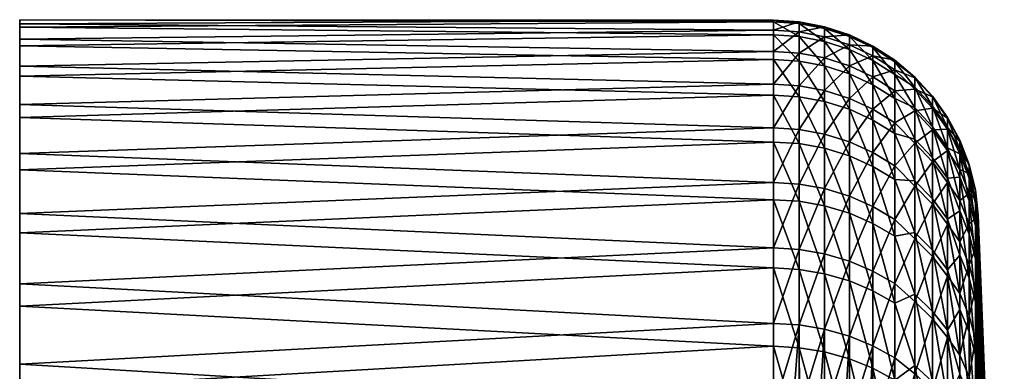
# Model space of a CAD drawing. Header units: metres. Extents: x -22 to 72, y -237 to 23.
# Tile 363 of 363: x 61.7 to 71.3, y 17.57 to 21. Entities that reach past the tile are written whole.
import ezdxf

# ---------------------------------------------------------------- set-up
doc = ezdxf.new("R2010")
doc.units = ezdxf.units.M
doc.layers.add('solid_509588_MEDIA_SW0001', color=7, linetype='CONTINUOUS')

msp = doc.modelspace()

# ---------------------------------------------------------------- linework, layer by layer
at = {"layer": 'solid_509588_MEDIA_SW0001'}
for points in [[(61.700001, 20.998787, 84.27729), (61.700001, 7.00271, 104.298019), (61.700001, 20.959045, 85.810783)], [(61.700001, 13.696838, 94.09063), (61.700001, 7.00271, 104.298019), (61.700001, 20.998787, 84.27729)], [(69.046227, 20.992691, 85.053978), (61.700001, 20.998787, 84.27729), (61.700001, 20.959045, 85.810783)], [(69.046227, 20.977127, 83.520134), (61.700001, 20.926592, 82.745644), (61.700001, 20.998787, 84.27729)], [(61.700001, 14.390356, 93.014755), (61.700001, 20.998787, 84.27729), (61.700001, 20.926592, 82.745644)], [(69.046227, 20.992691, 85.053978), (69.046227, 20.977127, 83.520134), (61.700001, 20.998787, 84.27729)], [(61.700001, 14.390356, 93.014755), (61.700001, 13.696838, 94.09063), (61.700001, 20.998787, 84.27729)], [(69.046227, 20.896252, 86.584869), (69.046227, 20.992691, 85.053978), (61.700001, 20.959045, 85.810783)], [(69.046227, 20.977127, 83.520134), (69.046227, 20.84964, 81.991516), (61.700001, 20.926592, 82.745644)], [(61.700001, 20.959045, 85.810783), (61.700001, 7.00271, 104.298019), (61.700001, 8.427972, 103.734604)], [(61.700001, 20.959045, 85.810783), (61.700001, 8.427972, 103.734604), (61.700001, 20.807692, 87.335556)], [(69.046227, 20.896252, 86.584869), (61.700001, 20.959045, 85.810783), (61.700001, 20.807692, 87.335556)], [(69.046227, 20.84964, 81.991516), (61.700001, 20.742964, 81.22438), (61.700001, 20.926592, 82.745644)], [(61.700001, 15.951893, 89.511971), (61.700001, 20.926592, 82.745644), (61.700001, 20.742964, 81.22438)], [(61.700001, 15.000523, 91.887001), (61.700001, 14.390356, 93.014755), (61.700001, 20.926592, 82.745644)], [(61.700001, 15.521962, 90.717125), (61.700001, 15.000523, 91.887001), (61.700001, 20.926592, 82.745644)], [(61.700001, 15.951893, 89.511971), (61.700001, 15.521962, 90.717125), (61.700001, 20.926592, 82.745644)], [(69.296867, 20.961376, 83.520866), (69.046227, 20.977127, 83.520134), (69.046227, 20.992691, 85.053978)], [(69.296867, 20.976931, 85.053558), (69.046227, 20.992691, 85.053978), (69.046227, 20.896252, 86.584869)], [(69.296867, 20.976931, 85.053558), (69.296867, 20.961376, 83.520866), (69.046227, 20.992691, 85.053978)], [(69.296867, 20.833986, 81.993393), (69.046227, 20.84964, 81.991516), (69.046227, 20.977127, 83.520134)], [(69.296867, 20.961376, 83.520866), (69.296867, 20.833986, 81.993393), (69.046227, 20.977127, 83.520134)], [(69.296867, 20.880562, 86.583298), (69.296867, 20.976931, 85.053558), (69.046227, 20.896252, 86.584869)], [(69.546257, 20.913679, 83.523094), (69.296867, 20.961376, 83.520866), (69.296867, 20.976931, 85.053558)], [(69.546257, 20.929197, 85.052299), (69.296867, 20.976931, 85.053558), (69.296867, 20.880562, 86.583298)], [(69.546257, 20.929197, 85.052299), (69.546257, 20.913679, 83.523094), (69.296867, 20.976931, 85.053558)], [(69.546257, 20.786577, 81.9991), (69.296867, 20.833986, 81.993393), (69.296867, 20.961376, 83.520866)], [(69.546257, 20.913679, 83.523094), (69.546257, 20.786577, 81.9991), (69.296867, 20.961376, 83.520866)], [(69.546257, 20.833048, 86.57856), (69.546257, 20.929197, 85.052299), (69.296867, 20.880562, 86.583298)], [(69.78759, 20.834801, 83.526779), (69.546257, 20.913679, 83.523094), (69.546257, 20.929197, 85.052299)], [(69.78759, 20.85026, 85.050217), (69.546257, 20.929197, 85.052299), (69.546257, 20.833048, 86.57856)], [(69.78759, 20.85026, 85.050217), (69.78759, 20.834801, 83.526779), (69.546257, 20.929197, 85.052299)], [(69.046227, 20.68832, 88.10463), (69.046227, 20.896252, 86.584869), (61.700001, 20.807692, 87.335556)], [(69.046227, 20.84964, 81.991516), (69.046227, 20.61091, 80.47628), (61.700001, 20.742964, 81.22438)], [(69.296867, 20.880562, 86.583298), (69.046227, 20.896252, 86.584869), (69.046227, 20.68832, 88.10463)], [(69.296867, 20.672787, 88.101929), (69.296867, 20.880562, 86.583298), (69.046227, 20.68832, 88.10463)], [(69.296867, 20.595436, 80.479301), (69.046227, 20.61091, 80.47628), (69.046227, 20.84964, 81.991516)], [(69.296867, 20.833986, 81.993393), (69.296867, 20.595436, 80.479301), (69.046227, 20.84964, 81.991516)], [(69.546257, 20.833048, 86.57856), (69.296867, 20.880562, 86.583298), (69.296867, 20.672787, 88.101929)], [(69.546257, 20.548571, 80.488449), (69.296867, 20.595436, 80.479301), (69.296867, 20.833986, 81.993393)], [(69.546257, 20.786577, 81.9991), (69.546257, 20.548571, 80.488449), (69.296867, 20.833986, 81.993393)], [(69.546257, 20.625746, 88.093727), (69.546257, 20.833048, 86.57856), (69.296867, 20.672787, 88.101929)], [(69.78759, 20.708179, 82.00853), (69.546257, 20.786577, 81.9991), (69.546257, 20.913679, 83.523094)], [(69.78759, 20.834801, 83.526779), (69.78759, 20.708179, 82.00853), (69.546257, 20.913679, 83.523094)], [(69.78759, 20.754475, 86.570724), (69.78759, 20.85026, 85.050217), (69.546257, 20.833048, 86.57856)], [(69.78759, 20.754475, 86.570724), (69.546257, 20.833048, 86.57856), (69.546257, 20.625746, 88.093727)], [(70.016975, 20.726013, 83.53186), (69.78759, 20.834801, 83.526779), (69.78759, 20.85026, 85.050217)], [(70.016975, 20.741392, 85.047348), (69.78759, 20.85026, 85.050217), (69.78759, 20.754475, 86.570724)], [(70.016975, 20.741392, 85.047348), (70.016975, 20.726013, 83.53186), (69.78759, 20.85026, 85.050217)], [(70.016975, 20.600052, 82.021538), (69.78759, 20.708179, 82.00853), (69.78759, 20.834801, 83.526779)], [(70.016975, 20.726013, 83.53186), (70.016975, 20.600052, 82.021538), (69.78759, 20.834801, 83.526779)], [(61.700001, 20.807692, 87.335556), (61.700001, 8.427972, 103.734604), (61.700001, 9.80862, 103.068512)], [(61.700001, 20.807692, 87.335556), (61.700001, 9.80862, 103.068512), (61.700001, 20.545227, 88.846558)], [(69.046227, 20.68832, 88.10463), (61.700001, 20.807692, 87.335556), (61.700001, 20.545227, 88.846558)], [(69.046227, 20.61091, 80.47628), (61.700001, 20.448444, 79.718742), (61.700001, 20.742964, 81.22438)], [(61.700001, 16.530258, 87.016876), (61.700001, 20.742964, 81.22438), (61.700001, 20.448444, 79.718742)], [(61.700001, 16.289038, 88.274925), (61.700001, 15.951893, 89.511971), (61.700001, 20.742964, 81.22438)], [(61.700001, 16.530258, 87.016876), (61.700001, 16.289038, 88.274925), (61.700001, 20.742964, 81.22438)], [(69.78759, 20.471069, 80.503578), (69.546257, 20.548571, 80.488449), (69.546257, 20.786577, 81.9991)], [(69.78759, 20.708179, 82.00853), (69.78759, 20.471069, 80.503578), (69.546257, 20.786577, 81.9991)], [(69.78759, 20.547955, 88.080177), (69.78759, 20.754475, 86.570724), (69.546257, 20.625746, 88.093727)], [(70.016975, 20.646107, 86.559906), (69.78759, 20.754475, 86.570724), (69.78759, 20.547955, 88.080177)], [(70.016975, 20.646107, 86.559906), (70.016975, 20.741392, 85.047348), (69.78759, 20.754475, 86.570724)], [(70.230705, 20.589071, 83.538254), (70.016975, 20.726013, 83.53186), (70.016975, 20.741392, 85.047348)], [(70.230705, 20.604347, 85.043732), (70.016975, 20.741392, 85.047348), (70.016975, 20.646107, 86.559906)], [(70.230705, 20.604347, 85.043732), (70.230705, 20.589071, 83.538254), (70.016975, 20.741392, 85.047348)], [(69.046227, 20.370008, 89.605171), (69.046227, 20.68832, 88.10463), (61.700001, 20.545227, 88.846558)], [(69.296867, 20.672787, 88.101929), (69.046227, 20.68832, 88.10463), (69.046227, 20.370008, 89.605171)], [(69.296867, 20.354715, 89.601334), (69.296867, 20.672787, 88.101929), (69.046227, 20.370008, 89.605171)], [(69.546257, 20.625746, 88.093727), (69.296867, 20.672787, 88.101929), (69.296867, 20.354715, 89.601334)], [(70.016975, 20.364182, 80.524445), (69.78759, 20.471069, 80.503578), (69.78759, 20.708179, 82.00853)], [(70.016975, 20.600052, 82.021538), (70.016975, 20.364182, 80.524445), (69.78759, 20.708179, 82.00853)], [(70.016975, 20.440664, 88.061485), (70.016975, 20.646107, 86.559906), (69.78759, 20.547955, 88.080177)], [(70.230705, 20.463942, 82.037918), (70.016975, 20.600052, 82.021538), (70.016975, 20.726013, 83.53186)], [(70.230705, 20.589071, 83.538254), (70.230705, 20.463942, 82.037918), (70.016975, 20.726013, 83.53186)], [(70.230705, 20.509691, 86.546295), (70.016975, 20.646107, 86.559906), (70.016975, 20.440664, 88.061485)], [(70.230705, 20.509691, 86.546295), (70.230705, 20.604347, 85.043732), (70.016975, 20.646107, 86.559906)], [(69.046227, 20.61091, 80.47628), (69.046227, 20.262215, 78.982513), (61.700001, 20.448444, 79.718742)], [(61.700001, 20.545227, 88.846558), (61.700001, 9.80862, 103.068512), (61.700001, 11.138184, 102.302811)], [(61.700001, 20.545227, 88.846558), (61.700001, 11.138184, 102.302811), (61.700001, 20.173166, 90.334618)], [(69.046227, 20.370008, 89.605171), (61.700001, 20.545227, 88.846558), (61.700001, 20.173166, 90.334618)], [(69.296867, 20.247002, 78.986656), (69.046227, 20.262215, 78.982513), (69.046227, 20.61091, 80.47628)], [(69.296867, 20.595436, 80.479301), (69.296867, 20.247002, 78.986656), (69.046227, 20.61091, 80.47628)], [(69.546257, 20.308397, 89.589729), (69.546257, 20.625746, 88.093727), (69.296867, 20.354715, 89.601334)], [(69.546257, 20.20093, 78.999199), (69.296867, 20.247002, 78.986656), (69.296867, 20.595436, 80.479301)], [(69.546257, 20.548571, 80.488449), (69.546257, 20.20093, 78.999199), (69.296867, 20.595436, 80.479301)], [(69.78759, 20.547955, 88.080177), (69.546257, 20.625746, 88.093727), (69.546257, 20.308397, 89.589729)], [(69.78759, 20.124739, 79.019951), (69.546257, 20.20093, 78.999199), (69.546257, 20.548571, 80.488449)], [(69.78759, 20.471069, 80.503578), (69.78759, 20.124739, 79.019951), (69.546257, 20.548571, 80.488449)], [(69.78759, 20.231802, 89.570526), (69.78759, 20.547955, 88.080177), (69.546257, 20.308397, 89.589729)], [(70.016975, 20.440664, 88.061485), (69.78759, 20.547955, 88.080177), (69.78759, 20.231802, 89.570526)], [(70.230705, 20.22963, 80.550713), (70.016975, 20.364182, 80.524445), (70.016975, 20.600052, 82.021538)], [(70.230705, 20.463942, 82.037918), (70.230705, 20.22963, 80.550713), (70.016975, 20.600052, 82.021538)], [(70.425346, 20.438156, 83.851212), (70.230705, 20.589071, 83.538254), (70.230705, 20.604347, 85.043732)], [(70.425346, 20.432367, 85.310905), (70.230705, 20.604347, 85.043732), (70.230705, 20.509691, 86.546295)], [(70.425346, 20.432367, 85.310905), (70.425346, 20.438156, 83.851212), (70.230705, 20.604347, 85.043732)], [(70.425346, 20.339798, 82.394821), (70.230705, 20.463942, 82.037918), (70.230705, 20.589071, 83.538254)], [(70.425346, 20.438156, 83.851212), (70.425346, 20.339798, 82.394821), (70.230705, 20.589071, 83.538254)], [(69.046227, 20.262215, 78.982513), (61.700001, 20.045103, 78.239517), (61.700001, 20.448444, 79.718742)], [(61.700001, 16.720684, 84.464165), (61.700001, 20.448444, 79.718742), (61.700001, 20.045103, 78.239517)], [(61.700001, 16.674311, 85.745224), (61.700001, 16.530258, 87.016876), (61.700001, 20.448444, 79.718742)], [(61.700001, 16.720684, 84.464165), (61.700001, 16.674311, 85.745224), (61.700001, 20.448444, 79.718742)], [(70.016975, 20.019659, 79.048561), (69.78759, 20.124739, 79.019951), (69.78759, 20.471069, 80.503578)], [(70.016975, 20.364182, 80.524445), (70.016975, 20.019659, 79.048561), (69.78759, 20.471069, 80.503578)], [(70.230705, 20.305607, 88.037949), (70.230705, 20.509691, 86.546295), (70.016975, 20.440664, 88.061485)], [(70.425346, 20.322458, 86.766472), (70.230705, 20.509691, 86.546295), (70.230705, 20.305607, 88.037949)], [(70.425346, 20.322458, 86.766472), (70.425346, 20.432367, 85.310905), (70.230705, 20.509691, 86.546295)], [(70.425346, 20.137794, 80.949165), (70.230705, 20.22963, 80.550713), (70.230705, 20.463942, 82.037918)], [(70.425346, 20.339798, 82.394821), (70.425346, 20.137794, 80.949165), (70.230705, 20.463942, 82.037918)], [(69.046227, 19.943014, 91.078461), (69.046227, 20.370008, 89.605171), (61.700001, 20.173166, 90.334618)], [(69.296867, 20.354715, 89.601334), (69.046227, 20.370008, 89.605171), (69.046227, 19.943014, 91.078461)], [(69.296867, 19.92804, 91.073524), (69.296867, 20.354715, 89.601334), (69.046227, 19.943014, 91.078461)], [(69.546257, 20.308397, 89.589729), (69.296867, 20.354715, 89.601334), (69.296867, 19.92804, 91.073524)], [(70.016975, 20.126163, 89.544052), (70.016975, 20.440664, 88.061485), (69.78759, 20.231802, 89.570526)], [(70.230705, 20.305607, 88.037949), (70.016975, 20.440664, 88.061485), (70.016975, 20.126163, 89.544052)], [(70.230705, 19.887383, 79.084579), (70.016975, 20.019659, 79.048561), (70.016975, 20.364182, 80.524445)], [(70.230705, 20.22963, 80.550713), (70.230705, 19.887383, 79.084579), (70.016975, 20.364182, 80.524445)], [(70.597763, 20.154373, 82.414017), (70.425346, 20.339798, 82.394821), (70.425346, 20.438156, 83.851212)], [(70.597763, 20.251835, 83.857124), (70.425346, 20.438156, 83.851212), (70.425346, 20.432367, 85.310905)], [(70.597763, 20.251835, 83.857124), (70.597763, 20.154373, 82.414017), (70.425346, 20.438156, 83.851212)], [(70.597763, 20.246098, 85.303513), (70.425346, 20.432367, 85.310905), (70.425346, 20.322458, 86.766472)], [(70.597763, 20.246098, 85.303513), (70.597763, 20.251835, 83.857124), (70.425346, 20.432367, 85.310905)], [(69.046227, 20.262215, 78.982513), (69.046227, 19.80541, 77.518188), (61.700001, 20.045103, 78.239517)], [(69.296867, 19.790539, 77.52343), (69.046227, 19.80541, 77.518188), (69.046227, 20.262215, 78.982513)], [(69.296867, 20.247002, 78.986656), (69.296867, 19.790539, 77.52343), (69.046227, 20.262215, 78.982513)], [(69.546257, 19.882694, 91.058563), (69.546257, 20.308397, 89.589729), (69.296867, 19.92804, 91.073524)], [(69.78759, 20.231802, 89.570526), (69.546257, 20.308397, 89.589729), (69.546257, 19.882694, 91.058563)], [(70.230705, 19.993183, 89.510727), (70.230705, 20.305607, 88.037949), (70.016975, 20.126163, 89.544052)], [(70.425346, 20.10899, 88.21048), (70.425346, 20.322458, 86.766472), (70.230705, 20.305607, 88.037949)], [(70.425346, 20.10899, 88.21048), (70.230705, 20.305607, 88.037949), (70.230705, 19.993183, 89.510727)], [(70.597763, 19.95421, 80.981537), (70.425346, 20.137794, 80.949165), (70.425346, 20.339798, 82.394821)], [(70.597763, 20.154373, 82.414017), (70.597763, 19.95421, 80.981537), (70.425346, 20.339798, 82.394821)], [(70.597763, 20.13719, 86.745804), (70.425346, 20.322458, 86.766472), (70.425346, 20.10899, 88.21048)], [(70.597763, 20.13719, 86.745804), (70.597763, 20.246098, 85.303513), (70.425346, 20.322458, 86.766472)], [(70.745163, 19.948711, 82.435303), (70.597763, 20.154373, 82.414017), (70.597763, 20.251835, 83.857124)], [(70.745163, 20.045179, 83.863686), (70.597763, 20.251835, 83.857124), (70.597763, 20.246098, 85.303513)], [(70.745163, 20.045179, 83.863686), (70.745163, 19.948711, 82.435303), (70.597763, 20.251835, 83.857124)], [(61.700001, 20.173166, 90.334618), (61.700001, 11.138184, 102.302811), (61.700001, 12.406618, 101.443329)], [(61.700001, 20.173166, 90.334618), (61.700001, 12.406618, 101.443329), (61.700001, 19.694164, 91.789749)], [(69.046227, 19.943014, 91.078461), (61.700001, 20.173166, 90.334618), (61.700001, 19.694164, 91.789749)], [(69.546257, 19.745506, 77.539299), (69.296867, 19.790539, 77.52343), (69.296867, 20.247002, 78.986656)], [(69.546257, 20.20093, 78.999199), (69.546257, 19.745506, 77.539299), (69.296867, 20.247002, 78.986656)], [(69.78759, 19.807705, 91.033829), (69.78759, 20.231802, 89.570526), (69.546257, 19.882694, 91.058563)], [(69.78759, 19.671034, 77.565552), (69.546257, 19.745506, 77.539299), (69.546257, 20.20093, 78.999199)], [(69.78759, 20.124739, 79.019951), (69.78759, 19.671034, 77.565552), (69.546257, 20.20093, 78.999199)], [(70.016975, 20.126163, 89.544052), (69.78759, 20.231802, 89.570526), (69.78759, 19.807705, 91.033829)], [(70.425346, 19.833172, 79.521599), (70.230705, 19.887383, 79.084579), (70.230705, 20.22963, 80.550713)], [(70.425346, 20.137794, 80.949165), (70.425346, 19.833172, 79.521599), (70.230705, 20.22963, 80.550713)], [(70.745163, 20.039499, 85.295319), (70.597763, 20.246098, 85.303513), (70.597763, 20.13719, 86.745804)], [(70.745163, 20.039499, 85.295319), (70.745163, 20.045179, 83.863686), (70.597763, 20.246098, 85.303513)], [(70.745163, 19.750591, 81.017441), (70.597763, 19.95421, 80.981537), (70.597763, 20.154373, 82.414017)], [(70.745163, 19.948711, 82.435303), (70.745163, 19.750591, 81.017441), (70.597763, 20.154373, 82.414017)], [(70.016975, 19.704281, 90.999718), (70.016975, 20.126163, 89.544052), (69.78759, 19.807705, 91.033829)], [(70.016975, 19.568323, 77.601761), (69.78759, 19.671034, 77.565552), (69.78759, 20.124739, 79.019951)], [(70.016975, 20.019659, 79.048561), (70.016975, 19.568323, 77.601761), (69.78759, 20.124739, 79.019951)], [(70.230705, 19.993183, 89.510727), (70.016975, 20.126163, 89.544052), (70.016975, 19.704281, 90.999718)], [(70.425346, 19.793053, 89.63559), (70.425346, 20.10899, 88.21048), (70.230705, 19.993183, 89.510727)], [(70.597763, 19.652365, 79.566978), (70.425346, 19.833172, 79.521599), (70.425346, 20.137794, 80.949165)], [(70.597763, 19.95421, 80.981537), (70.597763, 19.652365, 79.566978), (70.425346, 20.137794, 80.949165)], [(70.597763, 19.925669, 88.176659), (70.597763, 20.13719, 86.745804), (70.425346, 20.10899, 88.21048)], [(70.597763, 19.925669, 88.176659), (70.425346, 20.10899, 88.21048), (70.425346, 19.793053, 89.63559)], [(70.745163, 19.931704, 86.722893), (70.597763, 20.13719, 86.745804), (70.597763, 19.925669, 88.176659)], [(70.745163, 19.931704, 86.722893), (70.745163, 20.039499, 85.295319), (70.597763, 20.13719, 86.745804)], [(69.046227, 19.80541, 77.518188), (61.700001, 19.535343, 76.794769), (61.700001, 20.045103, 78.239517)], [(61.700001, 16.519432, 81.913048), (61.700001, 20.045103, 78.239517), (61.700001, 19.535343, 76.794769)], [(61.700001, 16.668865, 83.183853), (61.700001, 16.720684, 84.464165), (61.700001, 20.045103, 78.239517)], [(61.700001, 16.519432, 81.913048), (61.700001, 16.668865, 83.183853), (61.700001, 20.045103, 78.239517)], [(70.230705, 19.43903, 77.647339), (70.016975, 19.568323, 77.601761), (70.016975, 20.019659, 79.048561)], [(70.230705, 19.887383, 79.084579), (70.230705, 19.43903, 77.647339), (70.016975, 20.019659, 79.048561)], [(70.230705, 19.574087, 90.956772), (70.230705, 19.993183, 89.510727), (70.016975, 19.704281, 90.999718)], [(70.425346, 19.793053, 89.63559), (70.230705, 19.993183, 89.510727), (70.230705, 19.574087, 90.956772)], [(70.865181, 19.809906, 83.574654), (70.745163, 19.948711, 82.435303), (70.745163, 20.045179, 83.863686)], [(70.865181, 19.824604, 85.023155), (70.745163, 20.045179, 83.863686), (70.745163, 20.039499, 85.295319)], [(70.865181, 19.824604, 85.023155), (70.865181, 19.809906, 83.574654), (70.745163, 20.045179, 83.863686)], [(70.865181, 19.73353, 86.468857), (70.745163, 20.039499, 85.295319), (70.745163, 19.931704, 86.722893)], [(70.865181, 19.73353, 86.468857), (70.865181, 19.824604, 85.023155), (70.745163, 20.039499, 85.295319)], [(69.046227, 19.409615, 92.516663), (69.046227, 19.943014, 91.078461), (61.700001, 19.694164, 91.789749)], [(69.296867, 19.92804, 91.073524), (69.046227, 19.943014, 91.078461), (69.046227, 19.409615, 92.516663)], [(69.296867, 19.395042, 92.510643), (69.296867, 19.92804, 91.073524), (69.046227, 19.409615, 92.516663)], [(69.546257, 19.882694, 91.058563), (69.296867, 19.92804, 91.073524), (69.296867, 19.395042, 92.510643)], [(69.546257, 19.350908, 92.492416), (69.546257, 19.882694, 91.058563), (69.296867, 19.395042, 92.510643)], [(69.78759, 19.807705, 91.033829), (69.546257, 19.882694, 91.058563), (69.546257, 19.350908, 92.492416)], [(70.425346, 19.427483, 78.1194), (70.230705, 19.43903, 77.647339), (70.230705, 19.887383, 79.084579)], [(70.425346, 19.833172, 79.521599), (70.425346, 19.427483, 78.1194), (70.230705, 19.887383, 79.084579)], [(70.597763, 19.61261, 89.588768), (70.597763, 19.925669, 88.176659), (70.425346, 19.793053, 89.63559)], [(70.745163, 19.451826, 79.617317), (70.597763, 19.652365, 79.566978), (70.597763, 19.95421, 80.981537)], [(70.745163, 19.750591, 81.017441), (70.745163, 19.451826, 79.617317), (70.597763, 19.95421, 80.981537)], [(70.745163, 19.722342, 88.139137), (70.745163, 19.931704, 86.722893), (70.597763, 19.925669, 88.176659)], [(70.745163, 19.722342, 88.139137), (70.597763, 19.925669, 88.176659), (70.597763, 19.61261, 89.588768)], [(70.865181, 19.689512, 82.131088), (70.745163, 19.750591, 81.017441), (70.745163, 19.948711, 82.435303)], [(70.865181, 19.809906, 83.574654), (70.865181, 19.689512, 82.131088), (70.745163, 19.948711, 82.435303)], [(70.865181, 19.537169, 87.90406), (70.745163, 19.931704, 86.722893), (70.745163, 19.722342, 88.139137)], [(70.865181, 19.537169, 87.90406), (70.865181, 19.73353, 86.468857), (70.745163, 19.931704, 86.722893)], [(69.046227, 19.80541, 77.518188), (69.046227, 19.242935, 76.09111), (61.700001, 19.535343, 76.794769)], [(69.296867, 19.228487, 76.09742), (69.046227, 19.242935, 76.09111), (69.046227, 19.80541, 77.518188)], [(69.296867, 19.790539, 77.52343), (69.296867, 19.228487, 76.09742), (69.046227, 19.80541, 77.518188)], [(69.546257, 19.184732, 76.116539), (69.296867, 19.228487, 76.09742), (69.296867, 19.790539, 77.52343)], [(69.546257, 19.745506, 77.539299), (69.546257, 19.184732, 76.116539), (69.296867, 19.790539, 77.52343)], [(69.78759, 19.277924, 92.462273), (69.78759, 19.807705, 91.033829), (69.546257, 19.350908, 92.492416)], [(70.016975, 19.704281, 90.999718), (69.78759, 19.807705, 91.033829), (69.78759, 19.277924, 92.462273)], [(70.425346, 19.376253, 91.034523), (70.425346, 19.793053, 89.63559), (70.230705, 19.574087, 90.956772)], [(70.597763, 19.250374, 78.177567), (70.425346, 19.427483, 78.1194), (70.425346, 19.833172, 79.521599)], [(70.597763, 19.652365, 79.566978), (70.597763, 19.250374, 78.177567), (70.425346, 19.833172, 79.521599)], [(70.597763, 19.61261, 89.588768), (70.425346, 19.793053, 89.63559), (70.425346, 19.376253, 91.034523)], [(70.955872, 19.57299, 83.585716), (70.865181, 19.809906, 83.574654), (70.865181, 19.824604, 85.023155)], [(70.955872, 19.587515, 85.016891), (70.865181, 19.824604, 85.023155), (70.865181, 19.73353, 86.468857)], [(70.955872, 19.587515, 85.016891), (70.955872, 19.57299, 83.585716), (70.865181, 19.824604, 85.023155)], [(70.955872, 19.454037, 82.159424), (70.865181, 19.689512, 82.131088), (70.865181, 19.809906, 83.574654)], [(70.955872, 19.57299, 83.585716), (70.955872, 19.454037, 82.159424), (70.865181, 19.809906, 83.574654)], [(61.700001, 19.694164, 91.789749), (61.700001, 12.406618, 101.443329), (61.700001, 13.609868, 100.492836)], [(61.700001, 19.694164, 91.789749), (61.700001, 13.609868, 100.492836), (61.700001, 19.109476, 93.207901)], [(69.046227, 19.409615, 92.516663), (61.700001, 19.694164, 91.789749), (61.700001, 19.109476, 93.207901)], [(69.78759, 19.112375, 76.148163), (69.546257, 19.184732, 76.116539), (69.546257, 19.745506, 77.539299)], [(69.78759, 19.671034, 77.565552), (69.78759, 19.112375, 76.148163), (69.546257, 19.745506, 77.539299)], [(70.016975, 19.177265, 92.420692), (70.016975, 19.704281, 90.999718), (69.78759, 19.277924, 92.462273)], [(70.230705, 19.574087, 90.956772), (70.016975, 19.704281, 90.999718), (70.016975, 19.177265, 92.420692)], [(70.745163, 19.412477, 89.536842), (70.745163, 19.722342, 88.139137), (70.597763, 19.61261, 89.588768)], [(70.865181, 19.464067, 80.700165), (70.745163, 19.451826, 79.617317), (70.745163, 19.750591, 81.017441)], [(70.865181, 19.689512, 82.131088), (70.865181, 19.464067, 80.700165), (70.745163, 19.750591, 81.017441)], [(70.865181, 19.236568, 89.321106), (70.745163, 19.722342, 88.139137), (70.745163, 19.412477, 89.536842)], [(70.865181, 19.236568, 89.321106), (70.865181, 19.537169, 87.90406), (70.745163, 19.722342, 88.139137)], [(70.955872, 19.49753, 86.445313), (70.865181, 19.73353, 86.468857), (70.865181, 19.537169, 87.90406)], [(70.955872, 19.49753, 86.445313), (70.955872, 19.587515, 85.016891), (70.865181, 19.73353, 86.468857)], [(70.955872, 19.231289, 80.745613), (70.865181, 19.464067, 80.700165), (70.865181, 19.689512, 82.131088)], [(70.955872, 19.454037, 82.159424), (70.955872, 19.231289, 80.745613), (70.865181, 19.689512, 82.131088)], [(70.016975, 19.012581, 76.191772), (69.78759, 19.112375, 76.148163), (69.78759, 19.671034, 77.565552)], [(70.016975, 19.568323, 77.601761), (70.016975, 19.012581, 76.191772), (69.78759, 19.671034, 77.565552)], [(70.597763, 19.199612, 90.974953), (70.597763, 19.61261, 89.588768), (70.425346, 19.376253, 91.034523)], [(70.745163, 19.053938, 78.242081), (70.597763, 19.250374, 78.177567), (70.597763, 19.652365, 79.566978)], [(70.745163, 19.451826, 79.617317), (70.745163, 19.053938, 78.242081), (70.597763, 19.652365, 79.566978)], [(70.745163, 19.412477, 89.536842), (70.597763, 19.61261, 89.588768), (70.597763, 19.199612, 90.974953)], [(70.955872, 19.587515, 85.016891), (71.015793, 19.340847, 85.010384), (71.015793, 19.326506, 83.597237)], [(70.955872, 19.49753, 86.445313), (71.015793, 19.340847, 85.010384), (70.955872, 19.587515, 85.016891)], [(70.955872, 19.587515, 85.016891), (71.015793, 19.326506, 83.597237), (70.955872, 19.57299, 83.585716)], [(69.046227, 19.242935, 76.09111), (61.700001, 18.92062, 75.389008), (61.700001, 19.535343, 76.794769)], [(61.700001, 16.272741, 80.655388), (61.700001, 19.535343, 76.794769), (61.700001, 18.92062, 75.389008)], [(61.700001, 16.272741, 80.655388), (61.700001, 16.519432, 81.913048), (61.700001, 19.535343, 76.794769)], [(70.230705, 19.050556, 92.368362), (70.230705, 19.574087, 90.956772), (70.016975, 19.177265, 92.420692)], [(70.230705, 18.886959, 76.246666), (70.016975, 19.012581, 76.191772), (70.016975, 19.568323, 77.601761)], [(70.230705, 19.43903, 77.647339), (70.230705, 18.886959, 76.246666), (70.016975, 19.568323, 77.601761)], [(70.425346, 19.376253, 91.034523), (70.230705, 19.574087, 90.956772), (70.230705, 19.050556, 92.368362)], [(70.955872, 19.303516, 87.86335), (70.865181, 19.537169, 87.90406), (70.865181, 19.236568, 89.321106)], [(70.955872, 19.303516, 87.86335), (70.955872, 19.49753, 86.445313), (70.865181, 19.537169, 87.90406)], [(70.955872, 19.57299, 83.585716), (71.015793, 19.326506, 83.597237), (71.015793, 19.209051, 82.188896)], [(70.955872, 19.57299, 83.585716), (71.015793, 19.209051, 82.188896), (70.955872, 19.454037, 82.159424)], [(70.955872, 19.49753, 86.445313), (71.015793, 19.251995, 86.420815), (71.015793, 19.340847, 85.010384)], [(70.955872, 19.303516, 87.86335), (71.015793, 19.251995, 86.420815), (70.955872, 19.49753, 86.445313)], [(69.046227, 18.772657, 93.912086), (69.046227, 19.409615, 92.516663), (61.700001, 19.109476, 93.207901)], [(69.296867, 19.395042, 92.510643), (69.046227, 19.409615, 92.516663), (69.046227, 18.772657, 93.912086)], [(69.296867, 18.758562, 93.905022), (69.296867, 19.395042, 92.510643), (69.046227, 18.772657, 93.912086)], [(69.546257, 19.350908, 92.492416), (69.296867, 19.395042, 92.510643), (69.296867, 18.758562, 93.905022)], [(70.425346, 18.922798, 76.749718), (70.230705, 18.886959, 76.246666), (70.230705, 19.43903, 77.647339)], [(70.425346, 19.427483, 78.1194), (70.425346, 18.922798, 76.749718), (70.230705, 19.43903, 77.647339)], [(70.597763, 18.75029, 76.820374), (70.425346, 18.922798, 76.749718), (70.425346, 19.427483, 78.1194)], [(70.597763, 19.250374, 78.177567), (70.597763, 18.75029, 76.820374), (70.425346, 19.427483, 78.1194)], [(70.745163, 19.003693, 90.908882), (70.745163, 19.412477, 89.536842), (70.597763, 19.199612, 90.974953)], [(70.865181, 19.464067, 80.700165), (70.865181, 19.134773, 79.28952), (70.745163, 19.451826, 79.617317)], [(70.865181, 19.134773, 79.28952), (70.745163, 19.053938, 78.242081), (70.745163, 19.451826, 79.617317)], [(70.865181, 18.833334, 90.712418), (70.745163, 19.412477, 89.536842), (70.745163, 19.003693, 90.908882)], [(70.865181, 18.833334, 90.712418), (70.865181, 19.236568, 89.321106), (70.745163, 19.412477, 89.536842)], [(70.955872, 18.905931, 79.351837), (70.865181, 19.134773, 79.28952), (70.865181, 19.464067, 80.700165)], [(70.955872, 19.231289, 80.745613), (70.955872, 18.905931, 79.351837), (70.865181, 19.464067, 80.700165)], [(70.955872, 19.454037, 82.159424), (71.015793, 19.209051, 82.188896), (71.015793, 18.989107, 80.792892)], [(70.955872, 19.454037, 82.159424), (71.015793, 18.989107, 80.792892), (70.955872, 19.231289, 80.745613)], [(69.546257, 18.715878, 93.883621), (69.546257, 19.350908, 92.492416), (69.296867, 18.758562, 93.905022)], [(69.78759, 19.277924, 92.462273), (69.546257, 19.350908, 92.492416), (69.546257, 18.715878, 93.883621)], [(70.425346, 18.860718, 92.400162), (70.425346, 19.376253, 91.034523), (70.230705, 19.050556, 92.368362)], [(70.597763, 19.199612, 90.974953), (70.425346, 19.376253, 91.034523), (70.425346, 18.860718, 92.400162)], [(70.955872, 19.006512, 89.263443), (70.955872, 19.303516, 87.86335), (70.865181, 19.236568, 89.321106)], [(70.955872, 19.303516, 87.86335), (71.015793, 19.060425, 87.820999), (71.015793, 19.251995, 86.420815)], [(70.955872, 19.006512, 89.263443), (71.015793, 19.060425, 87.820999), (70.955872, 19.303516, 87.86335)], [(71.015793, 19.340847, 85.010384), (71.043945, 19.071741, 85.451828), (71.043945, 19.093994, 84.738052)], [(71.015793, 19.340847, 85.010384), (71.015793, 19.251995, 86.420815), (71.043945, 19.071741, 85.451828)], [(71.015793, 19.340847, 85.010384), (71.043945, 19.093994, 84.738052), (71.043945, 19.089542, 84.023933)], [(71.015793, 19.326506, 83.597237), (71.015793, 19.340847, 85.010384), (71.043945, 19.089542, 84.023933)], [(71.015793, 19.326506, 83.597237), (71.043945, 19.089542, 84.023933), (71.043945, 19.058392, 83.310486)], [(71.015793, 19.326506, 83.597237), (71.043945, 19.058392, 83.310486), (71.043945, 19.000587, 82.598701)], [(71.015793, 19.209051, 82.188896), (71.015793, 19.326506, 83.597237), (71.043945, 19.000587, 82.598701)], [(69.046227, 19.242935, 76.09111), (69.046227, 18.577791, 74.7089), (61.700001, 18.92062, 75.389008)], [(69.296867, 18.563841, 74.716248), (69.046227, 18.577791, 74.7089), (69.046227, 19.242935, 76.09111)], [(69.296867, 19.228487, 76.09742), (69.296867, 18.563841, 74.716248), (69.046227, 19.242935, 76.09111)], [(69.546257, 18.521599, 74.73851), (69.296867, 18.563841, 74.716248), (69.296867, 19.228487, 76.09742)], [(69.546257, 19.184732, 76.116539), (69.546257, 18.521599, 74.73851), (69.296867, 19.228487, 76.09742)], [(69.78759, 18.645288, 93.848228), (69.78759, 19.277924, 92.462273), (69.546257, 18.715878, 93.883621)], [(70.016975, 19.177265, 92.420692), (69.78759, 19.277924, 92.462273), (69.78759, 18.645288, 93.848228)], [(70.597763, 18.688776, 92.32814), (70.597763, 19.199612, 90.974953), (70.425346, 18.860718, 92.400162)], [(70.745163, 18.558956, 76.898735), (70.597763, 18.75029, 76.820374), (70.597763, 19.250374, 78.177567)], [(70.745163, 19.053938, 78.242081), (70.745163, 18.558956, 76.898735), (70.597763, 19.250374, 78.177567)], [(70.745163, 19.003693, 90.908882), (70.597763, 19.199612, 90.974953), (70.597763, 18.688776, 92.32814)], [(70.955872, 19.006512, 89.263443), (70.865181, 19.236568, 89.321106), (70.865181, 18.833334, 90.712418)], [(70.955872, 19.231289, 80.745613), (71.015793, 18.989107, 80.792892), (71.015793, 18.667849, 79.416664)], [(70.955872, 19.231289, 80.745613), (71.015793, 18.667849, 79.416664), (70.955872, 18.905931, 79.351837)], [(71.015793, 19.251995, 86.420815), (71.043945, 18.947281, 86.874405), (71.043945, 19.022814, 86.164284)], [(71.015793, 19.251995, 86.420815), (71.015793, 19.060425, 87.820999), (71.043945, 18.947281, 86.874405)], [(71.015793, 19.251995, 86.420815), (71.043945, 19.022814, 86.164284), (71.043945, 19.071741, 85.451828)], [(71.015793, 19.209051, 82.188896), (71.043945, 19.000587, 82.598701), (71.043945, 18.916208, 81.88958)], [(71.015793, 19.209051, 82.188896), (71.043945, 18.916208, 81.88958), (71.043945, 18.805374, 81.184105)], [(71.015793, 18.989107, 80.792892), (71.015793, 19.209051, 82.188896), (71.043945, 18.805374, 81.184105)], [(61.700001, 19.109476, 93.207901), (61.700001, 13.609868, 100.492836), (61.700001, 14.741171, 99.456512)], [(61.700001, 19.109476, 93.207901), (61.700001, 14.741171, 99.456512), (61.700001, 18.422941, 94.579437)], [(69.046227, 18.772657, 93.912086), (61.700001, 19.109476, 93.207901), (61.700001, 18.422941, 94.579437)], [(69.78759, 18.451744, 74.77533), (69.546257, 18.521599, 74.73851), (69.546257, 19.184732, 76.116539)], [(69.78759, 19.112375, 76.148163), (69.78759, 18.451744, 74.77533), (69.546257, 19.184732, 76.116539)], [(70.016975, 18.547934, 93.799416), (70.016975, 19.177265, 92.420692), (69.78759, 18.645288, 93.848228)], [(70.016975, 18.355398, 74.826103), (69.78759, 18.451744, 74.77533), (69.78759, 19.112375, 76.148163)], [(70.016975, 19.012581, 76.191772), (70.016975, 18.355398, 74.826103), (69.78759, 19.112375, 76.148163)], [(70.230705, 19.050556, 92.368362), (70.016975, 19.177265, 92.420692), (70.016975, 18.547934, 93.799416)], [(70.865181, 19.134773, 79.28952), (70.865181, 18.703386, 77.90667), (70.745163, 19.053938, 78.242081)], [(70.955872, 18.479704, 77.985527), (70.865181, 18.703386, 77.90667), (70.865181, 19.134773, 79.28952)], [(70.955872, 18.905931, 79.351837), (70.955872, 18.479704, 77.985527), (70.865181, 19.134773, 79.28952)], [(70.230705, 18.425381, 93.737968), (70.230705, 19.050556, 92.368362), (70.016975, 18.547934, 93.799416)], [(70.230705, 18.234119, 74.890022), (70.016975, 18.355398, 74.826103), (70.016975, 19.012581, 76.191772)], [(70.230705, 18.886959, 76.246666), (70.230705, 18.234119, 74.890022), (70.016975, 19.012581, 76.191772)], [(70.425346, 18.860718, 92.400162), (70.230705, 19.050556, 92.368362), (70.230705, 18.425381, 93.737968)], [(70.745163, 18.49807, 92.24826), (70.745163, 19.003693, 90.908882), (70.597763, 18.688776, 92.32814)], [(70.865181, 18.703386, 77.90667), (70.745163, 18.558956, 76.898735), (70.745163, 19.053938, 78.242081)], [(70.865181, 18.329615, 92.070595), (70.745163, 19.003693, 90.908882), (70.745163, 18.49807, 92.24826)], [(70.865181, 18.329615, 92.070595), (70.865181, 18.833334, 90.712418), (70.745163, 19.003693, 90.908882)], [(70.955872, 18.608099, 90.638123), (70.955872, 19.006512, 89.263443), (70.865181, 18.833334, 90.712418)], [(70.955872, 19.006512, 89.263443), (71.015793, 18.76716, 89.203461), (71.015793, 19.060425, 87.820999)], [(70.955872, 18.608099, 90.638123), (71.015793, 18.76716, 89.203461), (70.955872, 19.006512, 89.263443)], [(71.015793, 19.060425, 87.820999), (71.043945, 18.716862, 88.283691), (71.043945, 18.845249, 87.5812)], [(71.015793, 19.060425, 87.820999), (71.015793, 18.76716, 89.203461), (71.043945, 18.716862, 88.283691)], [(71.015793, 19.060425, 87.820999), (71.043945, 18.845249, 87.5812), (71.043945, 18.947281, 86.874405)], [(71.297287, 12.728576, 84.835892), (71.043945, 19.093994, 84.738052), (71.043945, 19.071741, 85.451828)], [(71.297287, 12.719138, 83.905869), (71.043945, 19.089542, 84.023933), (71.043945, 19.093994, 84.738052)], [(71.297287, 12.728576, 84.835892), (71.297287, 12.719138, 83.905869), (71.043945, 19.093994, 84.738052)], [(71.297287, 12.719138, 83.905869), (71.043945, 19.058392, 83.310486), (71.043945, 19.089542, 84.023933)], [(71.297287, 12.728576, 84.835892), (71.043945, 19.071741, 85.451828), (71.043945, 19.022814, 86.164284)], [(71.297287, 12.641839, 82.979019), (71.043945, 19.000587, 82.598701), (71.043945, 19.058392, 83.310486)], [(71.297287, 12.719138, 83.905869), (71.297287, 12.641839, 82.979019), (71.043945, 19.058392, 83.310486)], [(71.297287, 12.670101, 85.764122), (71.043945, 19.022814, 86.164284), (71.043945, 18.947281, 86.874405)], [(71.297287, 12.670101, 85.764122), (71.297287, 12.728576, 84.835892), (71.043945, 19.022814, 86.164284)], [(69.046227, 18.577791, 74.7089), (61.700001, 18.205448, 74.032822), (61.700001, 18.92062, 75.389008)], [(61.700001, 15.930412, 79.42012), (61.700001, 18.92062, 75.389008), (61.700001, 18.205448, 74.032822)], [(61.700001, 15.930412, 79.42012), (61.700001, 16.272741, 80.655388), (61.700001, 18.92062, 75.389008)], [(70.425346, 18.922798, 76.749718), (70.425346, 18.321686, 75.419525), (70.230705, 18.886959, 76.246666)], [(70.597763, 18.154657, 75.502304), (70.425346, 18.321686, 75.419525), (70.425346, 18.922798, 76.749718)], [(70.597763, 18.75029, 76.820374), (70.597763, 18.154657, 75.502304), (70.425346, 18.922798, 76.749718)], [(71.015793, 18.989107, 80.792892), (71.043945, 18.805374, 81.184105), (71.043945, 18.668238, 80.483269)], [(71.015793, 18.989107, 80.792892), (71.043945, 18.668238, 80.483269), (71.043945, 18.504993, 79.788048)], [(71.015793, 18.667849, 79.416664), (71.015793, 18.989107, 80.792892), (71.043945, 18.504993, 79.788048)], [(71.297287, 12.641839, 82.979019), (71.043945, 18.916208, 81.88958), (71.043945, 19.000587, 82.598701)], [(71.297287, 12.670101, 85.764122), (71.043945, 18.947281, 86.874405), (71.043945, 18.845249, 87.5812)], [(71.297287, 12.497089, 82.06028), (71.043945, 18.805374, 81.184105), (71.043945, 18.916208, 81.88958)], [(71.297287, 12.641839, 82.979019), (71.297287, 12.497089, 82.06028), (71.043945, 18.916208, 81.88958)], [(70.425346, 18.321686, 75.419525), (70.230705, 18.234119, 74.890022), (70.230705, 18.886959, 76.246666)], [(70.425346, 18.249071, 93.72554), (70.425346, 18.860718, 92.400162), (70.230705, 18.425381, 93.737968)], [(70.597763, 18.688776, 92.32814), (70.425346, 18.860718, 92.400162), (70.425346, 18.249071, 93.72554)], [(70.955872, 18.608099, 90.638123), (70.865181, 18.833334, 90.712418), (70.865181, 18.329615, 92.070595)], [(70.955872, 18.905931, 79.351837), (71.015793, 18.667849, 79.416664), (71.015793, 18.246988, 78.067558)], [(70.955872, 18.905931, 79.351837), (71.015793, 18.246988, 78.067558), (70.955872, 18.479704, 77.985527)], [(71.297287, 12.544025, 86.685608), (71.043945, 18.845249, 87.5812), (71.043945, 18.716862, 88.283691)], [(71.297287, 12.544025, 86.685608), (71.297287, 12.670101, 85.764122), (71.043945, 18.845249, 87.5812)], [(69.046227, 18.035538, 95.257294), (69.046227, 18.772657, 93.912086), (61.700001, 18.422941, 94.579437)], [(69.296867, 18.758562, 93.905022), (69.046227, 18.772657, 93.912086), (69.046227, 18.035538, 95.257294)], [(69.296867, 18.021997, 95.249214), (69.296867, 18.758562, 93.905022), (69.046227, 18.035538, 95.257294)], [(69.546257, 18.715878, 93.883621), (69.296867, 18.758562, 93.905022), (69.296867, 18.021997, 95.249214)], [(69.546257, 17.980988, 95.224754), (69.546257, 18.715878, 93.883621), (69.296867, 18.021997, 95.249214)], [(69.78759, 18.645288, 93.848228), (69.546257, 18.715878, 93.883621), (69.546257, 17.980988, 95.224754)], [(70.745163, 17.969402, 75.594124), (70.597763, 18.154657, 75.502304), (70.597763, 18.75029, 76.820374)], [(70.745163, 18.558956, 76.898735), (70.745163, 17.969402, 75.594124), (70.597763, 18.75029, 76.820374)], [(70.955872, 18.608099, 90.638123), (71.015793, 18.373764, 90.560829), (71.015793, 18.76716, 89.203461)], [(71.015793, 18.76716, 89.203461), (71.043945, 18.381769, 89.671829), (71.043945, 18.562296, 88.980896)], [(71.015793, 18.76716, 89.203461), (71.015793, 18.373764, 90.560829), (71.043945, 18.381769, 89.671829)], [(71.015793, 18.76716, 89.203461), (71.043945, 18.562296, 88.980896), (71.043945, 18.716862, 88.283691)], [(71.297287, 12.497089, 82.06028), (71.043945, 18.668238, 80.483269), (71.043945, 18.805374, 81.184105)], [(71.297287, 12.544025, 86.685608), (71.043945, 18.716862, 88.283691), (71.043945, 18.562296, 88.980896)], [(69.78759, 17.91317, 95.184303), (69.78759, 18.645288, 93.848228), (69.546257, 17.980988, 95.224754)], [(70.016975, 18.547934, 93.799416), (69.78759, 18.645288, 93.848228), (69.78759, 17.91317, 95.184303)], [(70.597763, 18.082705, 93.641434), (70.597763, 18.688776, 92.32814), (70.425346, 18.249071, 93.72554)], [(70.745163, 18.49807, 92.24826), (70.597763, 18.688776, 92.32814), (70.597763, 18.082705, 93.641434)], [(70.865181, 18.703386, 77.90667), (70.865181, 18.172209, 76.558998), (70.745163, 18.558956, 76.898735)], [(70.955872, 17.95488, 76.653969), (70.865181, 18.172209, 76.558998), (70.865181, 18.703386, 77.90667)], [(70.955872, 18.479704, 77.985527), (70.955872, 17.95488, 76.653969), (70.865181, 18.703386, 77.90667)], [(71.015793, 18.667849, 79.416664), (71.043945, 18.504993, 79.788048), (71.043945, 18.315868, 79.099419)], [(71.015793, 18.667849, 79.416664), (71.043945, 18.315868, 79.099419), (71.043945, 18.101126, 78.418343)], [(71.015793, 18.246988, 78.067558), (71.015793, 18.667849, 79.416664), (71.043945, 18.101126, 78.418343)], [(71.297287, 12.285663, 81.154564), (71.043945, 18.504993, 79.788048), (71.043945, 18.668238, 80.483269)], [(71.297287, 12.497089, 82.06028), (71.297287, 12.285663, 81.154564), (71.043945, 18.668238, 80.483269)], [(69.046227, 18.577791, 74.7089), (69.046227, 17.813526, 73.378922), (61.700001, 18.205448, 74.032822)], [(69.296867, 17.80015, 73.387276), (69.046227, 17.813526, 73.378922), (69.046227, 18.577791, 74.7089)], [(69.296867, 18.563841, 74.716248), (69.296867, 17.80015, 73.387276), (69.046227, 18.577791, 74.7089)], [(69.546257, 17.759645, 73.41256), (69.296867, 17.80015, 73.387276), (69.296867, 18.563841, 74.716248)], [(69.546257, 18.521599, 74.73851), (69.546257, 17.759645, 73.41256), (69.296867, 18.563841, 74.716248)], [(70.016975, 17.819639, 95.128517), (70.016975, 18.547934, 93.799416), (69.78759, 17.91317, 95.184303)], [(70.230705, 18.425381, 93.737968), (70.016975, 18.547934, 93.799416), (70.016975, 17.819639, 95.128517)], [(70.865181, 18.172209, 76.558998), (70.745163, 17.969402, 75.594124), (70.745163, 18.558956, 76.898735)], [(70.955872, 18.110403, 91.980057), (70.955872, 18.608099, 90.638123), (70.865181, 18.329615, 92.070595)], [(70.955872, 18.110403, 91.980057), (71.015793, 18.373764, 90.560829), (70.955872, 18.608099, 90.638123)], [(71.297287, 12.351023, 87.595436), (71.043945, 18.562296, 88.980896), (71.043945, 18.381769, 89.671829)], [(71.297287, 12.351023, 87.595436), (71.297287, 12.544025, 86.685608), (71.043945, 18.562296, 88.980896)], [(69.78759, 17.692663, 73.454376), (69.546257, 17.759645, 73.41256), (69.546257, 18.521599, 74.73851)], [(69.78759, 18.451744, 74.77533), (69.78759, 17.692663, 73.454376), (69.546257, 18.521599, 74.73851)], [(70.016975, 17.600283, 73.512054), (69.78759, 17.692663, 73.454376), (69.78759, 18.451744, 74.77533)], [(70.016975, 18.355398, 74.826103), (70.016975, 17.600283, 73.512054), (69.78759, 18.451744, 74.77533)], [(70.745163, 17.898184, 93.548157), (70.745163, 18.49807, 92.24826), (70.597763, 18.082705, 93.641434)], [(70.865181, 17.728098, 93.388374), (70.745163, 18.49807, 92.24826), (70.745163, 17.898184, 93.548157)], [(70.865181, 17.728098, 93.388374), (70.865181, 18.329615, 92.070595), (70.745163, 18.49807, 92.24826)], [(70.955872, 18.479704, 77.985527), (71.015793, 18.246988, 78.067558), (71.015793, 17.728771, 76.752777)], [(70.955872, 18.479704, 77.985527), (71.015793, 17.728771, 76.752777), (70.955872, 17.95488, 76.653969)], [(71.297287, 12.285663, 81.154564), (71.043945, 18.315868, 79.099419), (71.043945, 18.504993, 79.788048)], [(61.700001, 18.422941, 94.579437), (61.700001, 14.741171, 99.456512), (61.700001, 15.792196, 98.342216)], [(61.700001, 18.422941, 94.579437), (61.700001, 15.792196, 98.342216), (61.700001, 17.639299, 95.895401)], [(69.046227, 18.035538, 95.257294), (61.700001, 18.422941, 94.579437), (61.700001, 17.639299, 95.895401)], [(70.230705, 17.701899, 95.058296), (70.230705, 18.425381, 93.737968), (70.016975, 17.819639, 95.128517)], [(70.230705, 17.483994, 73.584656), (70.016975, 17.600283, 73.512054), (70.016975, 18.355398, 74.826103)], [(70.230705, 18.234119, 74.890022), (70.230705, 17.483994, 73.584656), (70.016975, 18.355398, 74.826103)], [(70.425346, 18.249071, 93.72554), (70.230705, 18.425381, 93.737968), (70.230705, 17.701899, 95.058296)], [(70.955872, 18.110403, 91.980057), (71.015793, 17.882338, 91.885857), (71.015793, 18.373764, 90.560829)], [(71.015793, 18.373764, 90.560829), (71.043945, 18.175535, 90.35553), (71.043945, 18.381769, 89.671829)], [(71.015793, 18.373764, 90.560829), (71.043945, 17.94388, 91.031036), (71.043945, 18.175535, 90.35553)], [(71.015793, 18.373764, 90.560829), (71.015793, 17.882338, 91.885857), (71.043945, 17.94388, 91.031036)], [(71.297287, 12.351023, 87.595436), (71.043945, 18.381769, 89.671829), (71.043945, 18.175535, 90.35553)], [(70.425346, 18.321686, 75.419525), (70.425346, 17.627211, 74.135605), (70.230705, 18.234119, 74.890022)], [(70.425346, 17.544432, 95.003906), (70.425346, 18.249071, 93.72554), (70.230705, 17.701899, 95.058296)], [(70.597763, 17.466513, 74.230095), (70.425346, 17.627211, 74.135605), (70.425346, 18.321686, 75.419525)], [(70.597763, 18.154657, 75.502304), (70.597763, 17.466513, 74.230095), (70.425346, 18.321686, 75.419525)], [(70.597763, 18.082705, 93.641434), (70.425346, 18.249071, 93.72554), (70.425346, 17.544432, 95.003906)], [(70.955872, 18.110403, 91.980057), (70.865181, 18.329615, 92.070595), (70.865181, 17.728098, 93.388374)], [(71.015793, 18.246988, 78.067558), (71.043945, 18.101126, 78.418343), (71.043945, 17.861067, 77.745773)], [(71.015793, 18.246988, 78.067558), (71.043945, 17.861067, 77.745773), (71.043945, 17.596027, 77.082649)], [(71.015793, 17.728771, 76.752777), (71.015793, 18.246988, 78.067558), (71.043945, 17.596027, 77.082649)], [(71.297287, 12.008687, 80.266693), (71.043945, 18.101126, 78.418343), (71.043945, 18.315868, 79.099419)], [(71.297287, 12.285663, 81.154564), (71.297287, 12.008687, 80.266693), (71.043945, 18.315868, 79.099419)], [(69.046227, 17.813526, 73.378922), (61.700001, 17.393932, 72.733498), (61.700001, 18.205448, 74.032822)], [(61.700001, 14.968884, 77.049088), (61.700001, 18.205448, 74.032822), (61.700001, 17.393932, 72.733498)], [(61.700001, 15.49549, 78.217209), (61.700001, 15.930412, 79.42012), (61.700001, 18.205448, 74.032822)], [(61.700001, 14.968884, 77.049088), (61.700001, 15.49549, 78.217209), (61.700001, 18.205448, 74.032822)], [(70.425346, 17.627211, 74.135605), (70.230705, 17.483994, 73.584656), (70.230705, 18.234119, 74.890022)], [(70.745163, 17.28828, 74.334892), (70.597763, 17.466513, 74.230095), (70.597763, 18.154657, 75.502304)], [(70.745163, 17.969402, 75.594124), (70.745163, 17.28828, 74.334892), (70.597763, 18.154657, 75.502304)], [(70.865181, 18.172209, 76.558998), (70.865181, 17.544075, 75.2537), (70.745163, 17.969402, 75.594124)], [(70.955872, 17.334257, 75.364281), (70.865181, 17.544075, 75.2537), (70.865181, 18.172209, 76.558998)], [(70.955872, 17.95488, 76.653969), (70.955872, 17.334257, 75.364281), (70.865181, 18.172209, 76.558998)], [(71.297287, 12.092121, 88.488747), (71.043945, 18.175535, 90.35553), (71.043945, 17.94388, 91.031036)], [(71.297287, 12.092121, 88.488747), (71.297287, 12.351023, 87.595436), (71.043945, 18.175535, 90.35553)], [(70.597763, 17.384491, 94.90815), (70.597763, 18.082705, 93.641434), (70.425346, 17.544432, 95.003906)], [(70.745163, 17.898184, 93.548157), (70.597763, 18.082705, 93.641434), (70.597763, 17.384491, 94.90815)], [(70.955872, 17.516081, 93.282074), (70.955872, 18.110403, 91.980057), (70.865181, 17.728098, 93.388374)], [(70.955872, 17.516081, 93.282074), (71.015793, 17.882338, 91.885857), (70.955872, 18.110403, 91.980057)], [(71.297287, 12.008687, 80.266693), (71.043945, 17.861067, 77.745773), (71.043945, 18.101126, 78.418343)], [(69.046227, 17.202192, 96.545105), (69.046227, 18.035538, 95.257294), (61.700001, 17.639299, 95.895401)], [(69.296867, 18.021997, 95.249214), (69.046227, 18.035538, 95.257294), (69.046227, 17.202192, 96.545105)], [(69.236382, 17.194771, 96.539909), (69.296867, 18.021997, 95.249214), (69.046227, 17.202192, 96.545105)], [(69.236382, 17.194771, 96.539909), (69.299385, 17.189014, 96.535881), (69.296867, 18.021997, 95.249214)], [(69.546257, 17.980988, 95.224754), (69.296867, 18.021997, 95.249214), (69.299385, 17.189014, 96.535881)], [(69.492508, 17.160885, 96.516182), (69.546257, 17.980988, 95.224754), (69.299385, 17.189014, 96.535881)], [(69.492508, 17.160885, 96.516182), (69.546257, 17.150164, 96.508675), (69.546257, 17.980988, 95.224754)], [(69.78759, 17.91317, 95.184303), (69.546257, 17.980988, 95.224754), (69.546257, 17.150164, 96.508675)], [(70.865181, 17.544075, 75.2537), (70.745163, 17.28828, 74.334892), (70.745163, 17.969402, 75.594124)], [(70.955872, 17.95488, 76.653969), (71.015793, 17.728771, 76.752777), (71.015793, 17.115965, 75.479324)], [(70.955872, 17.95488, 76.653969), (71.015793, 17.115965, 75.479324), (70.955872, 17.334257, 75.364281)], [(69.78759, 17.91317, 95.184303), (69.546257, 17.150164, 96.508675), (69.741127, 17.100122, 96.473633)], [(69.78759, 17.08548, 96.463379), (69.78759, 17.91317, 95.184303), (69.741127, 17.100122, 96.473633)], [(70.016975, 17.819639, 95.128517), (69.78759, 17.91317, 95.184303), (69.78759, 17.08548, 96.463379)], [(70.745163, 17.207094, 94.801941), (70.745163, 17.898184, 93.548157), (70.597763, 17.384491, 94.90815)], [(70.865181, 17.031994, 94.65873), (70.745163, 17.898184, 93.548157), (70.745163, 17.207094, 94.801941)], [(70.865181, 17.031994, 94.65873), (70.865181, 17.728098, 93.388374), (70.745163, 17.898184, 93.548157)], [(70.955872, 17.516081, 93.282074), (71.015793, 17.295498, 93.171478), (71.015793, 17.882338, 91.885857)], [(71.015793, 17.882338, 91.885857), (71.043945, 17.687128, 91.697411), (71.043945, 17.94388, 91.031036)], [(71.015793, 17.882338, 91.885857), (71.043945, 17.40564, 92.353722), (71.043945, 17.687128, 91.697411)], [(71.015793, 17.882338, 91.885857), (71.015793, 17.295498, 93.171478), (71.043945, 17.40564, 92.353722)], [(71.297287, 12.092121, 88.488747), (71.043945, 17.94388, 91.031036), (71.043945, 17.687128, 91.697411)], [(71.297287, 11.66764, 79.401405), (71.043945, 17.596027, 77.082649), (71.043945, 17.861067, 77.745773)], [(71.297287, 12.008687, 80.266693), (71.297287, 11.66764, 79.401405), (71.043945, 17.861067, 77.745773)], [(69.046227, 17.813526, 73.378922), (69.046227, 16.954218, 72.108292), (61.700001, 17.393932, 72.733498)], [(69.296867, 16.941488, 72.117592), (69.046227, 16.954218, 72.108292), (69.046227, 17.813526, 73.378922)], [(69.296867, 17.80015, 73.387276), (69.296867, 16.941488, 72.117592), (69.046227, 17.813526, 73.378922)], [(69.546257, 16.902937, 72.145767), (69.296867, 16.941488, 72.117592), (69.296867, 17.80015, 73.387276)], [(69.546257, 17.759645, 73.41256), (69.546257, 16.902937, 72.145767), (69.296867, 17.80015, 73.387276)], [(69.78759, 16.839186, 72.192368), (69.546257, 16.902937, 72.145767), (69.546257, 17.759645, 73.41256)], [(69.78759, 17.692663, 73.454376), (69.78759, 16.839186, 72.192368), (69.546257, 17.759645, 73.41256)], [(70.016975, 17.819639, 95.128517), (69.78759, 17.08548, 96.463379), (69.978058, 17.013508, 96.412987)], [(70.016975, 16.996269, 96.400917), (70.016975, 17.819639, 95.128517), (69.978058, 17.013508, 96.412987)], [(70.230705, 17.701899, 95.058296), (70.016975, 17.819639, 95.128517), (70.016975, 16.996269, 96.400917)], [(70.016975, 16.751263, 72.25663), (69.78759, 16.839186, 72.192368), (69.78759, 17.692663, 73.454376)], [(70.016975, 17.600283, 73.512054), (70.016975, 16.751263, 72.25663), (69.78759, 17.692663, 73.454376)], [(70.230705, 17.701899, 95.058296), (70.016975, 16.996269, 96.400917), (70.199295, 16.902498, 96.335258)], [(70.230705, 16.883968, 96.322281), (70.230705, 17.701899, 95.058296), (70.199295, 16.902498, 96.335258)], [(70.425346, 17.544432, 95.003906), (70.230705, 17.701899, 95.058296), (70.230705, 16.883968, 96.322281)], [(70.955872, 17.516081, 93.282074), (70.865181, 17.728098, 93.388374), (70.865181, 17.031994, 94.65873)], [(71.015793, 17.728771, 76.752777), (71.043945, 17.596027, 77.082649), (71.043945, 17.306379, 76.429901)], [(71.015793, 17.728771, 76.752777), (71.043945, 17.306379, 76.429901), (71.043945, 16.992527, 75.788437)], [(71.015793, 17.115965, 75.479324), (71.015793, 17.728771, 76.752777), (71.043945, 16.992527, 75.788437)], [(71.297287, 11.768703, 89.360771), (71.043945, 17.687128, 91.697411), (71.043945, 17.40564, 92.353722)], [(71.297287, 11.768703, 89.360771), (71.297287, 12.092121, 88.488747), (71.043945, 17.687128, 91.697411)], [(61.700001, 17.639299, 95.895401), (61.700001, 15.792196, 98.342216), (61.700001, 16.760324, 97.152725)], [(69.046227, 17.202192, 96.545105), (61.700001, 17.639299, 95.895401), (61.700001, 16.760324, 97.152725)], [(70.230705, 16.640581, 72.337524), (70.016975, 16.751263, 72.25663), (70.016975, 17.600283, 73.512054)], [(70.230705, 17.483994, 73.584656), (70.230705, 16.640581, 72.337524), (70.016975, 17.600283, 73.512054)], [(70.425346, 17.627211, 74.135605), (70.425346, 16.842911, 72.904503), (70.230705, 17.483994, 73.584656)], [(70.597763, 16.689363, 73.010216), (70.425346, 16.842911, 72.904503), (70.425346, 17.627211, 74.135605)], [(70.597763, 17.466513, 74.230095), (70.597763, 16.689363, 73.010216), (70.425346, 17.627211, 74.135605)], [(71.297287, 11.66764, 79.401405), (71.043945, 17.306379, 76.429901), (71.043945, 17.596027, 77.082649)]]:
    msp.add_3dface(points, dxfattribs=at)

doc.saveas('drawing.dxf')
